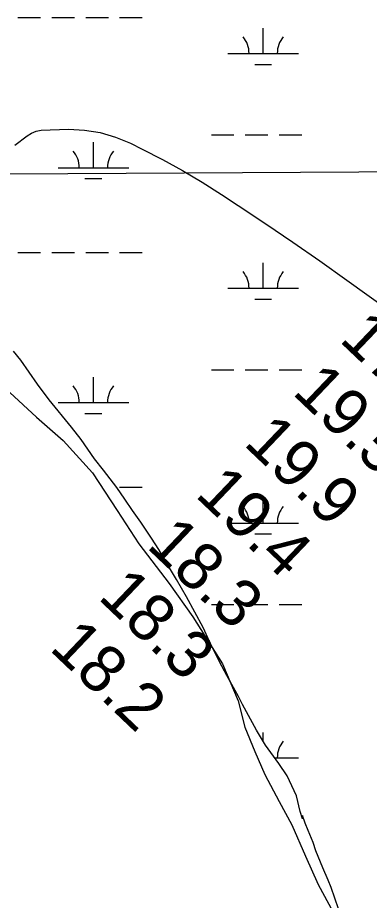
# Model space of a CAD drawing. Extents: x 3477039 to 3515015, y 546746 to 572297.
# Drawn here: x 3502424 to 3502922, y 557262 to 558513 of the extents above; entities that cross this region are included whole.
import ezdxf

# ---------------------------------------------------------------- set-up
doc = ezdxf.new("R2010")
doc.units = 0
for name, color, linetype in [('V-GRID-MAJR', 7, 'Continuous'), ('V-RIVR-RANG', 7, 'Continuous'), ('V-SITE-VEGE', 7, 'Continuous'), ('V-TOPO-MINR', 7, 'Continuous'), ('V-TOPO-SHOR', 7, 'Continuous'), ('V-WETL-SWMP', 7, 'Continuous')]:
    doc.layers.add(name, color=color, linetype=linetype)

msp = doc.modelspace()

# ---------------------------------------------------------------- linework, layer by layer
at = {"layer": 'V-GRID-MAJR'}
msp.add_spline([(3481235.517, 558168.281), (3486509.202, 558197.813), (3491782.883, 558228.111), (3497056.56, 558259.177), (3502330.233, 558291.01), (3507603.9, 558323.61), (3512877.563, 558356.976), (3512877.5640000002, 558356.976)], degree=3, dxfattribs=at)
at = {"layer": 'V-SITE-VEGE'}
for points in [[(3502468.515, 557970.845), (3502452.078, 557993.238), (3502428.116, 558027.171), (3502418.179, 558040.122)], [(3502878.523, 557249.854), (3502867.717, 557279.831), (3502863.6580000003, 557290.29), (3502856.201, 557308.079), (3502846.377, 557332.1410000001), (3502842.328, 557343.643), (3502835.56, 557360.729), (3502831.1520000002, 557371.192), (3502827.443, 557381.996), (3502827.392, 557377.136), (3502824.0270000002, 557387.589), (3502819.049, 557409.865), (3502805.452, 557438.481), (3502793.819, 557455.617), (3502774.988, 557481.51), (3502762.0100000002, 557502.825), (3502742.24, 557539.147), (3502736.457, 557550.665), (3502720.091, 557580.353), (3502709.872, 557599.557), (3502695.585, 557628.528), (3502686.412, 557648.4180000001), (3502663.2430000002, 557691.7170000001), (3502648.913, 557716.522), (3502639.009, 557732.9450000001), (3502623.9990000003, 557759.145), (3502613.401, 557775.228), (3502598.35, 557797.608), (3502586.711, 557814.05), (3502575.765, 557830.137), (3502564.128, 557846.578), (3502545.63, 557871.425), (3502532.599, 557887.534), (3502513.7800000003, 557914.813), (3502500.069, 557932.318), (3502468.515, 557970.845)]]:
    msp.add_lwpolyline(points, dxfattribs=at)
at = {"layer": 'V-TOPO-MINR'}
msp.add_lwpolyline([(3502419.9050533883, 558331.8503713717), (3502425.7215685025, 558336.3230717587), (3502431.591801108, 558340.7250333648), (3502437.497845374, 558345.079835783), (3502443.6533628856, 558348.7308320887), (3502450.0831418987, 558351.5582941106), (3502456.9243131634, 558353.1504547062), (3502495.7273615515, 558354.3517783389), (3502518.540380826, 558353.0333657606), (3502540.8838506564, 558349.6334989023), (3502562.5229963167, 558343.111450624), (3502583.692592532, 558334.5079480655), (3502600.2626987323, 558326.3518816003), (3502629.0488627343, 558311.5112639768), (3502657.4367588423, 558295.9740544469), (3502685.227253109, 558279.3919570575), (3502712.6194794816, 558262.1132677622), (3502736.3885748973, 558246.4943477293), (3502775.197961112, 558220.638224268), (3502813.783791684, 558194.4570817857), (3502852.0342887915, 558167.7884107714), (3502890.0612302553, 558140.794720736), (3502981.6453401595, 558074.9051740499)], dxfattribs=at)
at = {"layer": 'V-TOPO-SHOR'}
for points in [[(3502412.742, 557981.353), (3502450.503, 557946.693), (3502488.284, 557913.398), (3502529.994, 557867.759), (3502564.7630000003, 557814.0210000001), (3502595.5300000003, 557767.167), (3502638.454, 557710.587), (3502671.949, 557663.696), (3502714.238, 557597.052)], [(3502714.238, 557597.052), (3502736.023, 557544.723), (3502745.612, 557507.438), (3502759.7630000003, 557472.824), (3502773.933, 557440.026), (3502794.395, 557401.72), (3502812.1920000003, 557368.882), (3502831.683, 557324.238), (3502849.404, 557284.1460000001), (3502870.7630000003, 557244.9230000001)]]:
    msp.add_lwpolyline(points, dxfattribs=at)
at = {"layer": 'V-WETL-SWMP'}
for p, q in [((3502424.2986767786, 558512.5690334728), (3502456.2986767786, 558512.5690334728)), ((3502472.2986767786, 558512.5690334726), (3502504.2986767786, 558512.5690334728)), ((3502520.2986767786, 558512.5690334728), (3502552.2986767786, 558512.5690334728)), ((3502568.2986767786, 558512.5690334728), (3502600.2986767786, 558512.5690334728)), ((3502771.614676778, 558461.8270334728), (3502771.614676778, 558497.8270334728)), ((3502721.614676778, 558461.8270334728), (3502821.6146767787, 558461.8270334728)), ((3502759.614676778, 558446.3960334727), (3502783.6146767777, 558446.3960334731)), ((3502698.2066767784, 558346.3950334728), (3502730.206676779, 558346.3950334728)), ((3502746.2066767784, 558346.395033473), (3502778.2066767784, 558346.3950334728)), ((3502794.2066767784, 558346.395033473), (3502826.2066767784, 558346.3950334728)), ((3502531.1426767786, 558299.9650334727), (3502531.1426767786, 558335.965033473)), ((3502481.142676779, 558299.9650334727), (3502581.1426767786, 558299.9650334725)), ((3502519.1426767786, 558284.5340334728), (3502543.142676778, 558284.534033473)), ((3502424.2986767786, 558179.8940334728), (3502456.2986767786, 558179.8940334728)), ((3502472.2986767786, 558179.8940334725), (3502504.2986767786, 558179.8940334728)), ((3502520.2986767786, 558179.8940334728), (3502552.2986767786, 558179.8940334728)), ((3502568.2986767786, 558179.8940334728), (3502600.2986767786, 558179.8940334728)), ((3502771.614676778, 558129.1520334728), (3502771.614676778, 558165.1520334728)), ((3502721.614676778, 558129.1520334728), (3502821.6146767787, 558129.1520334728)), ((3502759.614676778, 558113.7210334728), (3502783.6146767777, 558113.721033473)), ((3502698.2066767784, 558013.7200334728), (3502730.206676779, 558013.7200334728)), ((3502746.2066767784, 558013.720033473), (3502778.2066767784, 558013.7200334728)), ((3502794.2066767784, 558013.720033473), (3502826.2066767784, 558013.7200334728)), ((3502531.1426767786, 557967.2900334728), (3502531.1426767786, 558003.290033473)), ((3502481.142676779, 557967.2900334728), (3502581.1426767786, 557967.2900334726)), ((3502519.1426767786, 557951.8590334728), (3502543.142676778, 557951.8590334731)), ((3502568.2986767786, 557847.2190334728), (3502600.2986767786, 557847.2190334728)), ((3502771.614676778, 557796.4770334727), (3502771.614676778, 557832.4770334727)), ((3502721.614676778, 557796.4770334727), (3502821.6146767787, 557796.4770334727)), ((3502759.614676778, 557781.0460334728), (3502783.6146767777, 557781.046033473)), ((3502698.2066767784, 557681.0450334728), (3502730.206676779, 557681.0450334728)), ((3502746.2066767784, 557681.045033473), (3502778.2066767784, 557681.0450334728)), ((3502794.2066767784, 557681.045033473), (3502826.2066767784, 557681.0450334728)), ((3502771.614676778, 557487.0482058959), (3502771.614676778, 557499.8020334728)), ((3502787.8664724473, 557463.8020334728), (3502821.6146767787, 557463.8020334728))]:
    msp.add_line(p, q, dxfattribs=at)
for points in [[(3502428.117, 558027.17), (3502418.179, 558040.122)], [(3502878.522, 557249.854), (3502867.718, 557279.831), (3502863.6580000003, 557290.291), (3502856.201, 557308.079), (3502846.378, 557332.142), (3502842.329, 557343.643), (3502835.559, 557360.729), (3502831.1520000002, 557371.193), (3502827.443, 557381.996), (3502827.393, 557377.135), (3502824.028, 557387.588), (3502819.048, 557409.865), (3502805.451, 557438.481), (3502793.8200000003, 557455.617), (3502774.987, 557481.509), (3502762.009, 557502.826), (3502742.241, 557539.1460000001), (3502736.4560000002, 557550.665), (3502720.092, 557580.352), (3502709.872, 557599.557), (3502695.5840000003, 557628.528), (3502686.412, 557648.417), (3502663.2430000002, 557691.7170000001), (3502648.913, 557716.5210000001), (3502639.011, 557732.944), (3502624, 557759.144), (3502613.4, 557775.228), (3502598.35, 557797.608), (3502586.7120000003, 557814.05), (3502575.765, 557830.137), (3502564.127, 557846.578), (3502545.63, 557871.425), (3502532.599, 557887.534), (3502513.779, 557914.8150000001), (3502500.069, 557932.319), (3502468.5160000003, 557970.844), (3502452.077, 557993.238), (3502428.117, 558027.17)]]:
    msp.add_lwpolyline(points, dxfattribs=at)
for centre, radius, start, end in [((3502716.371740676, 558462.3018366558), 35.24628790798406, 359.2281799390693, 40.771838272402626), ((3502826.857612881, 558462.3018366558), 35.24628790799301, 139.2281769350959, 180.77183526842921), ((3502475.8997406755, 558300.4398366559), 35.24628790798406, 359.2281799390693, 40.771838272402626), ((3502586.385612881, 558300.4398366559), 35.24628790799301, 139.2281769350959, 180.77183526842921), ((3502716.371740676, 558129.6268366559), 35.24628790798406, 359.2281799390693, 40.771838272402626), ((3502826.857612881, 558129.6268366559), 35.24628790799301, 139.2281769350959, 180.77183526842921), ((3502475.8997406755, 557967.7648366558), 35.24628790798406, 359.2281799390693, 40.771838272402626), ((3502586.385612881, 557967.7648366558), 35.24628790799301, 139.2281769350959, 180.77183526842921), ((3502716.371740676, 557796.9518366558), 35.24628790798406, 359.2281799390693, 40.771838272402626), ((3502826.857612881, 557796.9518366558), 35.24628790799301, 139.2281769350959, 180.77183526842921), ((3502826.857612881, 557464.2768366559), 35.24628790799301, 139.2281769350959, 180.77183526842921)]:
    msp.add_arc(centre, radius, start, end, dxfattribs=at)

# ---------------------------------------------------------------- texts
at = {"layer": 'V-RIVR-RANG'}
for s, p in [('17.0', (3502878.0162900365, 558054.9796555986)), ('19.5', (3502811.308771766, 557980.4138781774)), ('19.9', (3502742.3108188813, 557908.031857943)), ('19.4', (3502673.6937717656, 557835.2858781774)), ('18.3', (3502604.886771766, 557762.7218781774)), ('18.3', (3502536.078771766, 557690.1578781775)), ('18.2', (3502467.271771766, 557617.5938781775))]:
    msp.add_text(s, height=67, rotation=316.3783257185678, dxfattribs=at).set_placement(p)

doc.saveas('drawing.dxf')
